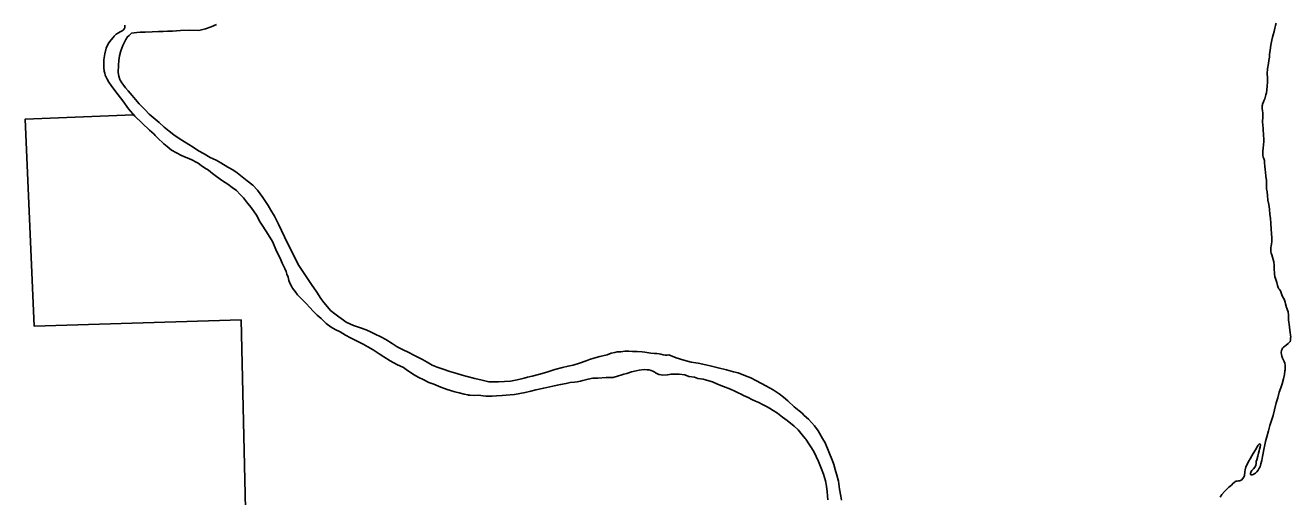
# Model space of a CAD drawing. Extents: x -939622 to -934222, y 1383701 to 1385301.
# Drawn here: x -935735.57 to -935687.07, y 1384141.38 to 1384159.44 of the extents above; entities that cross this region are included whole.
import ezdxf

# ---------------------------------------------------------------- set-up
doc = ezdxf.new("R2010")
doc.units = 0
doc.layers.add('Level 8', color=7, linetype='Continuous')
doc.layers.add('Level 9', color=7, linetype='Continuous')

msp = doc.modelspace()

# ---------------------------------------------------------------- linework, layer by layer
at = {"layer": 'Level 8'}
msp.add_lwpolyline([(-935715.53, 1384132.912), (-935718.907, 1384132.69), (-935726.687, 1384132.376), (-935727.115, 1384140.346), (-935727.302, 1384148.154), (-935735.228, 1384147.906), (-935735.569, 1384155.849), (-935731.416, 1384156.01)], dxfattribs=at)
at = {"layer": 'Level 9'}
for points in [[(-935725.725, 1384150.33), (-935725.804, 1384150.514), (-935725.925, 1384150.767), (-935726.099, 1384151.157), (-935726.259, 1384151.423), (-935726.47, 1384151.74), (-935726.567, 1384151.903), (-935726.712, 1384152.167), (-935726.914, 1384152.454), (-935727.05, 1384152.625), (-935727.211, 1384152.826), (-935727.334, 1384152.964), (-935727.476, 1384153.108), (-935727.644, 1384153.23), (-935727.803, 1384153.349), (-935728.013, 1384153.483), (-935728.236, 1384153.652), (-935728.392, 1384153.768), (-935728.554, 1384153.887), (-935728.7, 1384153.986), (-935728.831, 1384154.073), (-935728.944, 1384154.157), (-935729.026, 1384154.2), (-935729.163, 1384154.272), (-935729.3, 1384154.341), (-935729.408, 1384154.374), (-935729.578, 1384154.451), (-935729.773, 1384154.549), (-935729.961, 1384154.659), (-935730.13, 1384154.793), (-935730.258, 1384154.898), (-935730.498, 1384155.124), (-935730.596, 1384155.223), (-935730.636, 1384155.268), (-935730.814, 1384155.426), (-935731.096, 1384155.692), (-935731.376, 1384155.965), (-935731.617, 1384156.236), (-935731.834, 1384156.543), (-935732.005, 1384156.774), (-935732.138, 1384156.942), (-935732.278, 1384157.134), (-935732.362, 1384157.267), (-935732.434, 1384157.377), (-935732.503, 1384157.528), (-935732.52, 1384157.612), (-935732.54, 1384157.681), (-935732.565, 1384157.831), (-935732.562, 1384157.96), (-935732.554, 1384158.123), (-935732.521, 1384158.352), (-935732.469, 1384158.561), (-935732.401, 1384158.71), (-935732.363, 1384158.774), (-935732.279, 1384158.888), (-935732.206, 1384158.98), (-935732.163, 1384159.026), (-935732.089, 1384159.097), (-935731.998, 1384159.157), (-935731.933, 1384159.188), (-935731.879, 1384159.217), (-935731.859, 1384159.229), (-935731.817, 1384159.254), (-935731.8, 1384159.267), (-935731.774, 1384159.304), (-935731.771, 1384159.313), (-935731.751, 1384159.376), (-935731.75, 1384159.451)], [(-935729.301, 1384154.871), (-935729.465, 1384154.978), (-935729.67, 1384155.108), (-935729.874, 1384155.244), (-935730.054, 1384155.384), (-935730.244, 1384155.545), (-935730.44, 1384155.712), (-935730.82, 1384156.036), (-935730.98, 1384156.201), (-935731.199, 1384156.433), (-935731.341, 1384156.604), (-935731.474, 1384156.754), (-935731.622, 1384156.925), (-935731.727, 1384157.048), (-935731.792, 1384157.14), (-935731.866, 1384157.237), (-935731.929, 1384157.338), (-935731.942, 1384157.371), (-935731.987, 1384157.499), (-935732.005, 1384157.637), (-935732, 1384157.914), (-935731.987, 1384158.098), (-935731.955, 1384158.276), (-935731.906, 1384158.458), (-935731.836, 1384158.673), (-935731.71, 1384158.899), (-935731.646, 1384159.003), (-935731.594, 1384159.058), (-935731.494, 1384159.145), (-935731.293, 1384159.171), (-935731.171, 1384159.177), (-935730.979, 1384159.176), (-935730.709, 1384159.198), (-935730.461, 1384159.21), (-935730.29, 1384159.211), (-935730.122, 1384159.212), (-935729.933, 1384159.217), (-935729.616, 1384159.246), (-935729.259, 1384159.255), (-935728.92, 1384159.245), (-935728.664, 1384159.309), (-935728.441, 1384159.389), (-935728.236, 1384159.47)], [(-935687.636, 1384159.53), (-935687.655, 1384159.43), (-935687.68, 1384159.334), (-935687.71, 1384159.204), (-935687.743, 1384159.082)], [(-935687.743, 1384159.082), (-935687.766, 1384158.992), (-935687.793, 1384158.868), (-935687.828, 1384158.684), (-935687.863, 1384158.487), (-935687.881, 1384158.321), (-935687.891, 1384158.222), (-935687.912, 1384158.089), (-935687.928, 1384157.983), (-935687.963, 1384157.775), (-935687.971, 1384157.6), (-935687.968, 1384157.435), (-935687.961, 1384157.266), (-935687.97, 1384157.104), (-935687.985, 1384156.965), (-935688.004, 1384156.859), (-935688.02, 1384156.778), (-935688.045, 1384156.675), (-935688.068, 1384156.626), (-935688.1, 1384156.553), (-935688.128, 1384156.474), (-935688.148, 1384156.432), (-935688.156, 1384156.399), (-935688.168, 1384156.356), (-935688.166, 1384156.26), (-935688.155, 1384156.17), (-935688.147, 1384156.086), (-935688.141, 1384155.956), (-935688.152, 1384155.721), (-935688.147, 1384155.64), (-935688.134, 1384155.466), (-935688.133, 1384155.397), (-935688.119, 1384155.298), (-935688.118, 1384155.235), (-935688.103, 1384155.078), (-935688.104, 1384154.994), (-935688.113, 1384154.864), (-935688.125, 1384154.729), (-935688.135, 1384154.614), (-935688.142, 1384154.533), (-935688.141, 1384154.467), (-935688.122, 1384154.392), (-935688.099, 1384154.332), (-935688.083, 1384154.263), (-935688.072, 1384154.17), (-935688.06, 1384154.038), (-935688.052, 1384153.905), (-935688.044, 1384153.827), (-935688.02, 1384153.65), (-935688.012, 1384153.581), (-935688.004, 1384153.491), (-935688.002, 1384153.35), (-935687.995, 1384153.181), (-935687.981, 1384153.061), (-935687.966, 1384152.914), (-935687.944, 1384152.737), (-935687.914, 1384152.578), (-935687.889, 1384152.398), (-935687.867, 1384152.196), (-935687.852, 1384152.055), (-935687.833, 1384151.848), (-935687.817, 1384151.629), (-935687.798, 1384151.301), (-935687.801, 1384151.144), (-935687.808, 1384151.063), (-935687.821, 1384150.972), (-935687.835, 1384150.93), (-935687.84, 1384150.873), (-935687.84, 1384150.84), (-935687.829, 1384150.759), (-935687.816, 1384150.705), (-935687.797, 1384150.648), (-935687.765, 1384150.555), (-935687.742, 1384150.471), (-935687.725, 1384150.372), (-935687.711, 1384150.249), (-935687.708, 1384150.132), (-935687.707, 1384150.051), (-935687.699, 1384149.991), (-935687.695, 1384149.912), (-935687.678, 1384149.804), (-935687.655, 1384149.733), (-935687.62, 1384149.622), (-935687.61, 1384149.58), (-935687.581, 1384149.466), (-935687.555, 1384149.388), (-935687.524, 1384149.347), (-935687.488, 1384149.302), (-935687.463, 1384149.261), (-935687.44, 1384149.192), (-935687.415, 1384149.114), (-935687.374, 1384149.028), (-935687.319, 1384148.948), (-935687.28, 1384148.831), (-935687.267, 1384148.771), (-935687.234, 1384148.627), (-935687.225, 1384148.597), (-935687.196, 1384148.526), (-935687.174, 1384148.46), (-935687.162, 1384148.337), (-935687.155, 1384148.141)], [(-935710.62, 1384146.693), (-935710.907, 1384146.809), (-935710.967, 1384146.804), (-935711.036, 1384146.799), (-935711.126, 1384146.815), (-935711.217, 1384146.834), (-935711.28, 1384146.85), (-935711.37, 1384146.863), (-935711.458, 1384146.87), (-935711.596, 1384146.882), (-935711.827, 1384146.909), (-935711.93, 1384146.925), (-935712.125, 1384146.941), (-935712.296, 1384146.945), (-935712.434, 1384146.948), (-935712.59, 1384146.95), (-935712.74, 1384146.934), (-935712.889, 1384146.928), (-935712.976, 1384146.907), (-935713.122, 1384146.871), (-935713.271, 1384146.819), (-935713.548, 1384146.755), (-935713.78, 1384146.689), (-935713.944, 1384146.631), (-935714.072, 1384146.585), (-935714.324, 1384146.492), (-935714.568, 1384146.411), (-935714.768, 1384146.379), (-935714.98, 1384146.334), (-935715.272, 1384146.255), (-935715.584, 1384146.145), (-935715.903, 1384146.062), (-935716.138, 1384146.001), (-935716.32, 1384145.958), (-935716.454, 1384145.924), (-935716.603, 1384145.882), (-935716.785, 1384145.844), (-935716.976, 1384145.809), (-935717.207, 1384145.791), (-935717.428, 1384145.783), (-935717.644, 1384145.778), (-935717.806, 1384145.782), (-935718.066, 1384145.845), (-935718.34, 1384145.908), (-935718.639, 1384145.978), (-935718.823, 1384146.034), (-935719.025, 1384146.092), (-935719.3, 1384146.169), (-935719.557, 1384146.262), (-935719.787, 1384146.338), (-935719.972, 1384146.421), (-935720.173, 1384146.53), (-935720.346, 1384146.631), (-935720.65, 1384146.786), (-935720.902, 1384146.918), (-935721.087, 1384147.009), (-935721.321, 1384147.124), (-935721.507, 1384147.246), (-935721.757, 1384147.396), (-935721.942, 1384147.5), (-935722.164, 1384147.605), (-935722.319, 1384147.683), (-935722.51, 1384147.768), (-935722.755, 1384147.858), (-935722.985, 1384147.937), (-935723.273, 1384148.068), (-935723.379, 1384148.141), (-935723.551, 1384148.275), (-935723.709, 1384148.379), (-935723.878, 1384148.516), (-935723.992, 1384148.649), (-935724.134, 1384148.82), (-935724.24, 1384148.977), (-935724.39, 1384149.211), (-935724.598, 1384149.503), (-935724.785, 1384149.781), (-935724.934, 1384150.006), (-935725.084, 1384150.237), (-935725.235, 1384150.528), (-935725.358, 1384150.778), (-935725.522, 1384151.09), (-935725.75, 1384151.577), (-935725.863, 1384151.815), (-935726.024, 1384152.127), (-935726.162, 1384152.361), (-935726.265, 1384152.533), (-935726.471, 1384152.844), (-935726.672, 1384153.119), (-935726.845, 1384153.316), (-935727.068, 1384153.476), (-935727.255, 1384153.631), (-935727.454, 1384153.794), (-935727.609, 1384153.899), (-935727.804, 1384154.011), (-935728.081, 1384154.17), (-935728.254, 1384154.268), (-935728.482, 1384154.379), (-935728.719, 1384154.515), (-935728.935, 1384154.636), (-935729.139, 1384154.769), (-935729.301, 1384154.871)], [(-935710.515, 1384146.075), (-935710.745, 1384146.076), (-935710.832, 1384146.067), (-935710.88, 1384146.06), (-935710.966, 1384146.043), (-935711.131, 1384146.033), (-935711.26, 1384146.054), (-935711.291, 1384146.062), (-935711.369, 1384146.096), (-935711.415, 1384146.122), (-935711.446, 1384146.151), (-935711.516, 1384146.186), (-935711.579, 1384146.214), (-935711.579, 1384146.217), (-935711.673, 1384146.239), (-935711.73, 1384146.241), (-935711.847, 1384146.247), (-935712.042, 1384146.23), (-935712.161, 1384146.203), (-935712.331, 1384146.165), (-935712.512, 1384146.104), (-935712.631, 1384146.068), (-935712.747, 1384146.032), (-935712.84, 1384146.002), (-935713.045, 1384145.94), (-935713.309, 1384145.94), (-935713.626, 1384145.917), (-935713.821, 1384145.918), (-935714, 1384145.886), (-935714.095, 1384145.857), (-935714.203, 1384145.83), (-935714.286, 1384145.807), (-935714.424, 1384145.782), (-935714.519, 1384145.771), (-935714.687, 1384145.752), (-935714.845, 1384145.715), (-935715.054, 1384145.67), (-935715.182, 1384145.646), (-935715.349, 1384145.618), (-935715.701, 1384145.54), (-935716.008, 1384145.466), (-935716.193, 1384145.417), (-935716.414, 1384145.369), (-935716.619, 1384145.331), (-935716.82, 1384145.299), (-935716.981, 1384145.274), (-935717.295, 1384145.251), (-935717.505, 1384145.236), (-935717.67, 1384145.232), (-935717.919, 1384145.235), (-935718.219, 1384145.261), (-935718.357, 1384145.257), (-935718.522, 1384145.268), (-935718.588, 1384145.273), (-935718.612, 1384145.275), (-935718.745, 1384145.305), (-935718.938, 1384145.36), (-935719.101, 1384145.401), (-935719.273, 1384145.442), (-935719.4, 1384145.487), (-935719.639, 1384145.577), (-935719.909, 1384145.685), (-935720.109, 1384145.758), (-935720.318, 1384145.867), (-935720.488, 1384145.95), (-935720.689, 1384146.063), (-935720.787, 1384146.129), (-935720.915, 1384146.217), (-935721.074, 1384146.33), (-935721.325, 1384146.447), (-935721.584, 1384146.585), (-935721.824, 1384146.741), (-935722.007, 1384146.857), (-935722.242, 1384146.999), (-935722.437, 1384147.12), (-935722.619, 1384147.224), (-935722.804, 1384147.313), (-935722.98, 1384147.396), (-935723.105, 1384147.462), (-935723.299, 1384147.568), (-935723.506, 1384147.698), (-935723.692, 1384147.784), (-935723.844, 1384147.87), (-935724.036, 1384148.019), (-935724.144, 1384148.116), (-935724.233, 1384148.204), (-935724.38, 1384148.338), (-935724.531, 1384148.491), (-935724.663, 1384148.626), (-935724.811, 1384148.782), (-935725.134, 1384149.114), (-935725.224, 1384149.235), (-935725.323, 1384149.371), (-935725.37, 1384149.445), (-935725.42, 1384149.54), (-935725.471, 1384149.665), (-935725.501, 1384149.785), (-935725.54, 1384149.901), (-935725.576, 1384150.005), (-935725.627, 1384150.121), (-935725.725, 1384150.33)], [(-935687.155, 1384148.141), (-935687.137, 1384147.988), (-935687.12, 1384147.871), (-935687.092, 1384147.661), (-935687.084, 1384147.574), (-935687.073, 1384147.49), (-935687.076, 1384147.474), (-935687.075, 1384147.438), (-935687.077, 1384147.399), (-935687.08, 1384147.369), (-935687.091, 1384147.324), (-935687.123, 1384147.293), (-935687.173, 1384147.25), (-935687.244, 1384147.188), (-935687.309, 1384147.136), (-935687.347, 1384147.111), (-935687.388, 1384147.068), (-935687.406, 1384147.035), (-935687.425, 1384146.977), (-935687.439, 1384146.908), (-935687.431, 1384146.823), (-935687.415, 1384146.761), (-935687.383, 1384146.68), (-935687.324, 1384146.561), (-935687.296, 1384146.489), (-935687.282, 1384146.417), (-935687.28, 1384146.336), (-935687.287, 1384146.236), (-935687.293, 1384146.194), (-935687.308, 1384146.055), (-935687.343, 1384145.892), (-935687.399, 1384145.704), (-935687.45, 1384145.553), (-935687.513, 1384145.383), (-935687.565, 1384145.162), (-935687.624, 1384144.978), (-935687.688, 1384144.711), (-935687.746, 1384144.491), (-935687.808, 1384144.3), (-935687.867, 1384144.103), (-935687.923, 1384143.9), (-935687.985, 1384143.673), (-935688.035, 1384143.489), (-935688.062, 1384143.359), (-935688.097, 1384143.18), (-935688.127, 1384143.038), (-935688.152, 1384142.914), (-935688.182, 1384142.769), (-935688.193, 1384142.727), (-935688.215, 1384142.633), (-935688.24, 1384142.524), (-935688.275, 1384142.467), (-935688.318, 1384142.394), (-935688.371, 1384142.335), (-935688.427, 1384142.277), (-935688.444, 1384142.265), (-935688.462, 1384142.252), (-935688.495, 1384142.234), (-935688.504, 1384142.227), (-935688.521, 1384142.221), (-935688.536, 1384142.215), (-935688.56, 1384142.208), (-935688.572, 1384142.211), (-935688.584, 1384142.22), (-935688.599, 1384142.219), (-935688.612, 1384142.228), (-935688.612, 1384142.24), (-935688.609, 1384142.255), (-935688.609, 1384142.276), (-935688.604, 1384142.307), (-935688.59, 1384142.343), (-935688.561, 1384142.38), (-935688.502, 1384142.444), (-935688.444, 1384142.514), (-935688.412, 1384142.578), (-935688.402, 1384142.666), (-935688.391, 1384142.723), (-935688.371, 1384142.793), (-935688.329, 1384142.935), (-935688.307, 1384143.047), (-935688.285, 1384143.135), (-935688.266, 1384143.198), (-935688.246, 1384143.268), (-935688.243, 1384143.283), (-935688.241, 1384143.313), (-935688.235, 1384143.331), (-935688.233, 1384143.349), (-935688.236, 1384143.361), (-935688.236, 1384143.376), (-935688.248, 1384143.388), (-935688.276, 1384143.397), (-935688.287, 1384143.39), (-935688.317, 1384143.354), (-935688.357, 1384143.284), (-935688.418, 1384143.177), (-935688.511, 1384143.028), (-935688.56, 1384142.946), (-935688.624, 1384142.83), (-935688.685, 1384142.726), (-935688.708, 1384142.681), (-935688.788, 1384142.523)], [(-935710.62, 1384146.693), (-935710.328, 1384146.612), (-935710.05, 1384146.536), (-935709.78, 1384146.49), (-935709.494, 1384146.43), (-935709.265, 1384146.374), (-935709.018, 1384146.309), (-935708.69, 1384146.244), (-935708.427, 1384146.165), (-935708.25, 1384146.117), (-935707.969, 1384146.014), (-935707.769, 1384145.937), (-935707.566, 1384145.832), (-935707.36, 1384145.713), (-935707.188, 1384145.623), (-935706.909, 1384145.469), (-935706.672, 1384145.32), (-935706.505, 1384145.197), (-935706.343, 1384145.044), (-935706.098, 1384144.823), (-935705.906, 1384144.667), (-935705.797, 1384144.576), (-935705.714, 1384144.493), (-935705.558, 1384144.352), (-935705.325, 1384144.088), (-935705.183, 1384143.896), (-935705.019, 1384143.61), (-935704.919, 1384143.443), (-935704.629, 1384142.745), (-935704.588, 1384142.607), (-935704.533, 1384142.415), (-935704.466, 1384142.206), (-935704.404, 1384141.969), (-935704.365, 1384141.666), (-935704.32, 1384141.396), (-935704.29, 1384141.237)], [(-935710.515, 1384146.075), (-935710.289, 1384146.041), (-935710.144, 1384145.989), (-935709.928, 1384145.951), (-935709.798, 1384145.912), (-935709.588, 1384145.883), (-935709.5, 1384145.861), (-935709.376, 1384145.821), (-935709.229, 1384145.773), (-935709.035, 1384145.692), (-935708.809, 1384145.603), (-935708.54, 1384145.494), (-935708.373, 1384145.422), (-935708.222, 1384145.347), (-935708.164, 1384145.318), (-935708.04, 1384145.26), (-935707.871, 1384145.176), (-935707.726, 1384145.107), (-935707.583, 1384145.037), (-935707.459, 1384144.98), (-935707.311, 1384144.913), (-935707.163, 1384144.838), (-935707.053, 1384144.768), (-935706.908, 1384144.683), (-935706.744, 1384144.572), (-935706.549, 1384144.429), (-935706.372, 1384144.294), (-935706.101, 1384144.085), (-935705.952, 1384143.941), (-935705.792, 1384143.751), (-935705.678, 1384143.609), (-935705.65, 1384143.576), (-935705.35, 1384143.107), (-935705.175, 1384142.728), (-935705.071, 1384142.474), (-935704.979, 1384142.241), (-935704.899, 1384141.99), (-935704.859, 1384141.777), (-935704.836, 1384141.558), (-935704.818, 1384141.254)], [(-935688.788, 1384142.523), (-935688.813, 1384142.411), (-935688.826, 1384142.332), (-935688.848, 1384142.191), (-935688.87, 1384142.127), (-935688.92, 1384142.066), (-935688.952, 1384142.02), (-935689.002, 1384141.998), (-935689.029, 1384141.988), (-935689.062, 1384141.985), (-935689.077, 1384141.981), (-935689.131, 1384141.971), (-935689.158, 1384141.968), (-935689.196, 1384141.955), (-935689.22, 1384141.939), (-935689.276, 1384141.893), (-935689.343, 1384141.814), (-935689.438, 1384141.745), (-935689.523, 1384141.666), (-935689.608, 1384141.577), (-935689.708, 1384141.46), (-935689.781, 1384141.363)]]:
    msp.add_lwpolyline(points, dxfattribs=at)

doc.saveas('drawing.dxf')
